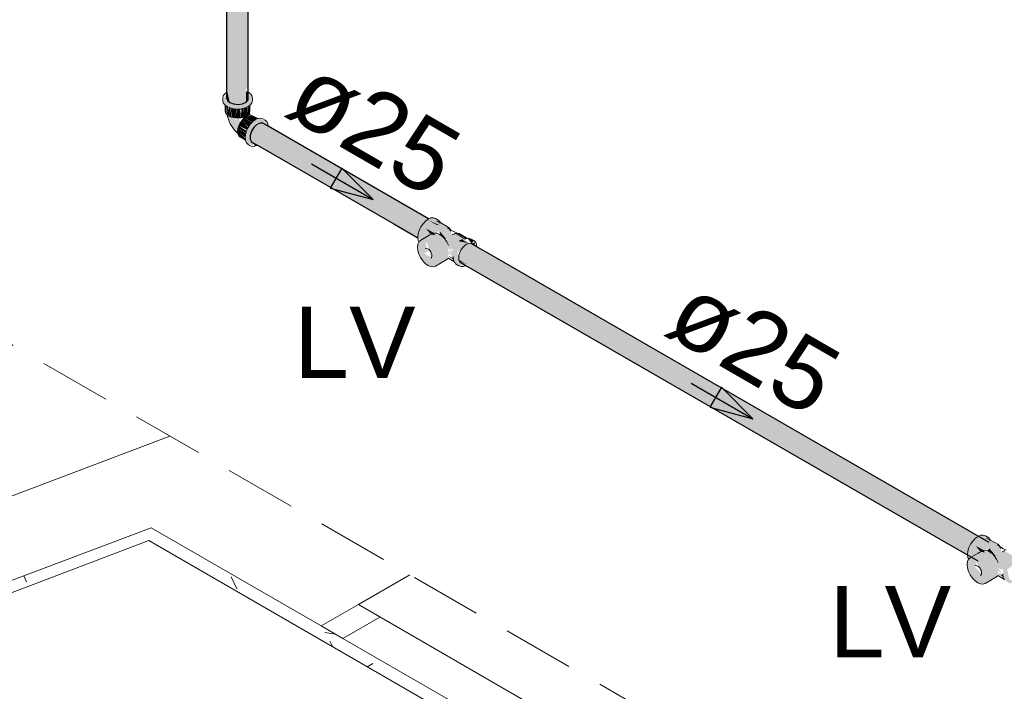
# Model space of a CAD drawing. Header units: millimetres. Extents: x 567 to 934, y -1 to 364.
# Tile 770 of 1056: x 752.15 to 754.91, y 131.52 to 133.41. Entities that reach past the tile are written whole.
import ezdxf

# ---------------------------------------------------------------- set-up
doc = ezdxf.new("R2010")
doc.units = ezdxf.units.MM
doc.header["$MEASUREMENT"] = 0
doc.linetypes.add('JIS_02_2.0', pattern=[0.3, 0.2, -0.1])
doc.linetypes.add('NULL', pattern=[0])
for name, color, linetype, lineweight in [('AF-Condutos', 140, 'Continuous', 25), ('AF-Conexões', 152, 'Continuous', 18), ('AF-Peça de utilização', 152, 'Continuous', 18), ('AF-Sentido conduto', 140, 'Continuous', 30), ('AF-Textos conduto', 7, 'Continuous', 9), ('DI-Área do detalhe', 10, 'JIS_02_2.0', 0), ('Textos', 7, 'Continuous', 9)]:
    doc.layers.add(name, color=color, linetype=linetype, lineweight=lineweight)
doc.layers.add('ARQ FINA', color=8, linetype='Continuous')
doc.styles.add('Arial', font='arial.ttf')

msp = doc.modelspace()

# ---------------------------------------------------------------- hatches: boundary and pattern name
at = {"layer": 'AF-Condutos', "linetype": 'Continuous'}
for points in [[(752.7343, 133.205), (752.7363, 133.2062), (752.7432, 133.1764), (752.7665, 133.1712), (752.7887, 133.1777), (752.7888, 133.2178), (752.7951, 133.2053), (752.7951, 134.7253), (752.7343, 134.6902)], [(752.7364, 133.2066), (752.7363, 133.1825), (752.7432, 133.1764)], [(752.7888, 133.2083), (752.7887, 133.1777), (752.7945, 133.1843), (752.7945, 133.2058)], [(752.8505, 133.1096), (753.3006, 132.8499), (752.8357, 133.1183), (752.8279, 133.119), (752.8104, 133.1068), (752.8, 133.0843), (752.8037, 133.0666), (753.203, 132.836), (753.2704, 132.7974), (752.8253, 133.0591), (753.2698, 132.8027), (753.2707, 132.8027), (752.8578, 133.0498), (753.2717, 132.812), (753.2769, 132.8234), (752.8541, 133.0802), (753.2831, 132.8338), (753.2834, 132.8342), (752.8523, 133.0948), (753.2907, 132.8425), (753.291, 132.8428), (752.851, 133.1052), (753.2975, 132.8479), (753.2976, 132.848)], [(753.3004, 132.85), (752.8505, 133.1096), (753.2971, 132.8483)], [(752.851, 133.1052), (753.2907, 132.843), (753.2975, 132.8479)], [(752.8523, 133.0948), (753.2831, 132.8345), (753.2907, 132.8425)], [(752.8541, 133.0802), (753.2763, 132.8238), (753.2831, 132.8338)], [(752.8243, 133.0596), (753.2689, 132.7983), (753.2707, 132.8022)], [(752.8578, 133.0498), (753.2698, 132.8032), (753.2723, 132.8116)], [(753.2971, 132.8483), (753.3232, 132.833), (753.331, 132.8323)], [(753.4111, 132.7822), (753.3955, 132.7913), (753.3866, 132.7872)], [(754.8247, 131.9438), (754.8248, 131.9439), (753.404, 132.777), (753.3954, 132.769)], [(753.4144, 132.7814), (753.4034, 132.7775), (754.8558, 131.9389), (753.4413, 132.7646), (754.8647, 131.943), (753.4388, 132.77)], [(754.8322, 131.9525), (753.4041, 132.7771), (753.404, 132.777)], [(754.8311, 131.9532), (753.404, 132.777), (754.8243, 131.9442)], [(753.3844, 132.7366), (754.8122, 131.9122), (754.8122, 131.9124), (753.3854, 132.7462)], [(753.3854, 132.7464), (754.8139, 131.9216), (754.8139, 131.9218), (753.3889, 132.7579)], [(754.804, 131.9273), (753.3854, 132.7464), (753.3854, 132.7462)], [(753.3854, 132.7462), (754.8113, 131.9129), (754.8139, 131.9216)], [(753.3944, 132.7694), (753.3883, 132.7584), (754.8181, 131.9329), (754.8182, 131.9331)], [(754.8174, 131.9333), (753.389, 132.758), (753.3889, 132.7579)], [(754.8131, 131.9223), (754.8174, 131.9333), (753.3889, 132.7579)], [(754.8247, 131.9438), (753.3955, 132.7689), (753.3954, 132.7688)], [(754.8237, 131.9444), (753.3954, 132.7688), (754.8176, 131.9334)], [(754.8379, 131.9585), (753.4362, 132.7675), (754.832, 131.9528)], [(753.4645, 132.7551), (754.8725, 131.9423), (753.4641, 132.7555)], [(754.8419, 131.96), (753.4645, 132.7551), (754.8384, 131.9583)], [(753.3855, 132.7359), (753.4101, 132.7216), (754.71, 131.9712)], [(753.3859, 132.7329), (753.4101, 132.7216), (753.3855, 132.7358)], [(753.3911, 132.7274), (754.8405, 131.8906), (753.4154, 132.7185), (753.3872, 132.7317)], [(753.4101, 132.7216), (754.8102, 131.9082), (754.8122, 131.9122)]]:
    msp.add_hatch(color=151, dxfattribs=at).paths.add_polyline_path(points)
at = {"layer": 'AF-Conexões', "linetype": 'Continuous'}
for points in [[(752.7951, 133.2053), (752.7945, 133.1846), (752.7549, 133.1723), (752.7337, 133.1799), (752.7316, 133.1997), (752.7249, 133.1833), (752.7288, 133.17), (752.7541, 133.1588), (752.7757, 133.1588), (752.7997, 133.1691), (752.8065, 133.1889)], [(752.7309, 133.1685), (752.7301, 133.1527), (752.7348, 133.1426), (752.7348, 133.1656)], [(752.7353, 133.1451), (752.7475, 133.1353), (752.7475, 133.1593), (752.7412, 133.1417), (752.7403, 133.1621)], [(752.7356, 133.1467), (752.7391, 133.1623), (752.7354, 133.1651)], [(752.7412, 133.1417), (752.7463, 133.1603), (752.7405, 133.1628)], [(752.7547, 133.1588), (752.7475, 133.1353), (752.7559, 133.1333), (752.7637, 133.1581)], [(752.7482, 133.1377), (752.7547, 133.1587), (752.7476, 133.1604)], [(752.7727, 133.1586), (752.7649, 133.158), (752.7559, 133.1333), (752.7739, 133.1333)], [(752.7811, 133.1601), (752.7739, 133.1333), (752.7823, 133.1353)], [(752.7808, 133.1592), (752.7757, 133.1588), (752.7739, 133.1333)], [(752.7883, 133.1624), (752.7823, 133.1353), (752.7895, 133.1385), (752.7938, 133.1648)], [(752.7881, 133.1618), (752.7823, 133.1604), (752.7823, 133.1353)], [(752.7992, 133.1687), (752.7953, 133.1658), (752.7895, 133.1385), (752.7977, 133.1464)], [(752.7364, 133.1414), (752.7517, 133.1056), (752.765, 133.0928), (752.7725, 133.1197), (752.7685, 133.1329), (752.7593, 133.1282), (752.7481, 133.1351)], [(752.8002, 133.1152), (752.7835, 133.1332), (752.7775, 133.127), (752.7952, 133.1078)], [(752.806, 133.1215), (752.7898, 133.1379), (752.7835, 133.1332)], [(752.8043, 133.1212), (752.7835, 133.1332), (752.8002, 133.1153)], [(752.8496, 133.1166), (752.8431, 133.1259), (752.8229, 133.132), (752.8006, 133.1157), (752.7898, 133.097), (752.7858, 133.0778), (752.7898, 133.063), (752.8092, 133.0555), (752.8, 133.0841), (752.8184, 133.1198), (752.8476, 133.1114)], [(752.8205, 133.131), (752.8072, 133.1396), (752.7898, 133.1379), (752.8097, 133.1264)], [(752.8103, 133.126), (752.7898, 133.1379), (752.8057, 133.1218)], [(752.7866, 133.0844), (752.7661, 133.1031), (752.7652, 133.0953), (752.7859, 133.0783)], [(752.7882, 133.0917), (752.7685, 133.1114), (752.7661, 133.1031)], [(752.7861, 133.0847), (752.7872, 133.0909), (752.7661, 133.1031)], [(752.7911, 133.0997), (752.7945, 133.1068), (752.7775, 133.127), (752.7685, 133.1114)], [(752.7876, 133.0924), (752.7898, 133.097), (752.7685, 133.1114)], [(752.8163, 133.1124), (752.8288, 133.0629), (752.8277, 133.119)], [(752.7661, 133.0884), (752.7858, 133.077), (752.7652, 133.0953)], [(752.7866, 133.0717), (752.7859, 133.0769), (752.7661, 133.0884), (752.7685, 133.083)], [(752.8136, 133.0541), (752.8203, 133.057), (752.8094, 133.0632)]]:
    msp.add_hatch(color=161, dxfattribs=at).paths.add_polyline_path(points)
at = {"layer": 'AF-Peça de utilização', "linetype": 'Continuous'}
for points in [[(753.3306, 132.8412), (753.3202, 132.8514), (753.3071, 132.8526), (753.2849, 132.8364), (753.2742, 132.8179), (753.2703, 132.7987), (753.2782, 132.7897), (753.305, 132.8052), (753.2932, 132.823), (753.3176, 132.8105), (753.3313, 132.816), (753.3522, 132.7917), (753.35, 132.7882), (753.3316, 132.8064), (753.3116, 132.809), (753.2736, 132.7855), (753.2893, 132.7653), (753.2945, 132.7679), (753.2925, 132.7843), (753.296, 132.7823), (753.3083, 132.7416), (753.2893, 132.7526), (753.3032, 132.7629), (753.2893, 132.7653), (753.2732, 132.7852), (753.2703, 132.7787), (753.2703, 132.761), (753.2779, 132.7414), (753.2912, 132.7249), (753.3064, 132.7161), (753.3197, 132.7173), (753.3564, 132.7395), (753.3558, 132.7522), (753.3677, 132.7462), (753.3559, 132.7598), (753.3561, 132.7682), (753.3697, 132.7632), (753.3675, 132.7587), (753.3561, 132.7682), (753.3616, 132.7583), (753.3713, 132.7309), (753.3858, 132.718), (753.405, 132.7194), (753.3871, 132.7297), (753.3812, 132.7561), (753.4009, 132.7747), (753.4173, 132.7817), (753.3734, 132.8083), (753.367, 132.8058), (753.3469, 132.8249), (753.3415, 132.8268), (753.3637, 132.8089), (753.3631, 132.8156), (753.3732, 132.8129)], [(753.2932, 132.823), (753.3052, 132.8074), (753.3179, 132.8041), (753.3165, 132.8102)], [(753.3316, 132.8088), (753.3515, 132.7921), (753.3313, 132.816)], [(753.3735, 132.8084), (753.4006, 132.7931), (753.4049, 132.7937)], [(753.3797, 132.81), (753.3751, 132.809), (753.4036, 132.7944)], [(753.4068, 132.7958), (753.3803, 132.8101), (753.4038, 132.7945)], [(753.3866, 132.8089), (753.3803, 132.8101), (753.4079, 132.7952)], [(753.4272, 132.7897), (753.4098, 132.7955), (753.4218, 132.7803)], [(753.4286, 132.7759), (753.4319, 132.7854), (753.4218, 132.7803)], [(753.3559, 132.7461), (753.3702, 132.7353), (753.3698, 132.7397)], [(754.8722, 131.9512), (754.8618, 131.9614), (754.8486, 131.9626), (754.8264, 131.9464), (754.8157, 131.9279), (754.8118, 131.9087), (754.8198, 131.8997), (754.8465, 131.9152), (754.8347, 131.933), (754.8591, 131.9205), (754.8728, 131.926), (754.8937, 131.9017), (754.8915, 131.8982), (754.8732, 131.9164), (754.8531, 131.919), (754.8151, 131.8955), (754.8308, 131.8753), (754.8361, 131.8779), (754.834, 131.8943), (754.851, 131.854), (754.8308, 131.8753), (754.8148, 131.8952), (754.8118, 131.8887), (754.8118, 131.871), (754.8195, 131.8514), (754.8327, 131.8349), (754.848, 131.8261), (754.8612, 131.8273), (754.8979, 131.8495), (754.8973, 131.8622), (754.9092, 131.8562), (754.8974, 131.8698), (754.9123, 131.866), (754.9128, 131.8409), (754.9273, 131.828), (754.9465, 131.8294), (754.9286, 131.8397), (754.9227, 131.8661), (754.9536, 131.8912), (754.9483, 131.9003), (754.915, 131.9183), (754.9072, 131.9144), (754.9046, 131.9256), (754.9148, 131.9229)], [(754.8347, 131.933), (754.8468, 131.9174), (754.8595, 131.9141), (754.858, 131.9202)], [(754.8728, 131.926), (754.8679, 131.9202), (754.893, 131.9021)], [(754.8974, 131.8561), (754.9117, 131.8453), (754.9113, 131.8497)]]:
    msp.add_hatch(color=161, dxfattribs=at).paths.add_polyline_path(points)

# ---------------------------------------------------------------- linework, layer by layer
at = {"layer": 'AF-Condutos'}
for p, q in [((752.7951, 133.209), (752.7951, 134.4895)), ((752.7343, 134.4466), (752.7343, 133.1898)), ((752.7343, 133.1898), (752.7363, 133.1825)), ((752.7887, 133.1777), (752.7945, 133.1843)), ((752.7945, 133.1843), (752.7951, 133.1916)), ((752.7951, 133.2055), (752.7951, 133.209)), ((752.7951, 133.2053), (752.7951, 133.2055)), ((752.7951, 133.1916), (752.7951, 133.2053)), ((752.7363, 133.1825), (752.7432, 133.1764)), ((752.7432, 133.1764), (752.7539, 133.1724)), ((752.7539, 133.1724), (752.7665, 133.1712)), ((752.7665, 133.1712), (752.7788, 133.1731)), ((752.7788, 133.1731), (752.7887, 133.1777)), ((752.8104, 133.1068), (752.8037, 133.0959)), ((752.8189, 133.1149), (752.8104, 133.1068)), ((752.8279, 133.119), (752.8189, 133.1149)), ((752.8357, 133.1183), (752.8279, 133.119)), ((752.8505, 133.1098), (752.8357, 133.1183)), ((753.3006, 132.8499), (752.8505, 133.1098)), ((752.8037, 133.0959), (752.8, 133.0843)), ((752.8, 133.0843), (752.8, 133.0739)), ((752.8, 133.0739), (752.8037, 133.0666)), ((752.8037, 133.0666), (752.8203, 133.057)), ((752.8203, 133.057), (752.8205, 133.0568)), ((752.8205, 133.0568), (753.203, 132.836)), ((753.203, 132.836), (753.2705, 132.797)), ((753.3955, 132.7913), (753.3866, 132.7872)), ((753.4356, 132.7719), (753.4201, 132.7809)), ((753.4388, 132.7701), (753.4356, 132.7719)), ((753.4641, 132.7555), (753.4388, 132.7701)), ((754.8725, 131.9423), (753.4641, 132.7555)), ((753.3885, 132.7289), (753.3911, 132.7274)), ((753.3911, 132.7274), (753.405, 132.7194)), ((753.405, 132.7194), (753.4079, 132.7177)), ((753.4079, 132.7177), (753.4321, 132.7037)), ((753.4321, 132.7037), (754.7445, 131.946)), ((754.7445, 131.946), (754.8405, 131.8906))]:
    msp.add_line(p, q, dxfattribs=at)
at = {"layer": 'AF-Conexões'}
for p, q in [((752.7247, 133.1951), (752.7232, 133.1889)), ((752.7232, 133.1889), (752.7232, 133.1821)), ((752.7288, 133.2009), (752.7247, 133.1951)), ((752.7308, 133.2024), (752.7288, 133.2009)), ((752.7343, 133.205), (752.7308, 133.2024)), ((752.7963, 133.2044), (752.7951, 133.2053)), ((752.8009, 133.2009), (752.7963, 133.2044)), ((752.8046, 133.1958), (752.8009, 133.2009)), ((752.8051, 133.1951), (752.8046, 133.1958)), ((752.8065, 133.1889), (752.8051, 133.1951)), ((752.8065, 133.1821), (752.8065, 133.1889)), ((752.7232, 133.1821), (752.7247, 133.1758)), ((752.7247, 133.1758), (752.7288, 133.17)), ((752.7288, 133.17), (752.7301, 133.1691)), ((752.7301, 133.1691), (752.7301, 133.1527)), ((752.7301, 133.1691), (752.7354, 133.1651)), ((752.7354, 133.1651), (752.7441, 133.1612)), ((752.7441, 133.1612), (752.7541, 133.1588)), ((752.7541, 133.1588), (752.7649, 133.158)), ((752.7649, 133.158), (752.7757, 133.1588)), ((752.7757, 133.1588), (752.7857, 133.1612)), ((752.7857, 133.1612), (752.7943, 133.1651)), ((752.7943, 133.1651), (752.7997, 133.1691)), ((752.7997, 133.1691), (752.8009, 133.17)), ((752.7997, 133.1527), (752.7997, 133.1691)), ((752.8009, 133.17), (752.8051, 133.1758)), ((752.8051, 133.1758), (752.8065, 133.1821)), ((752.7301, 133.1527), (752.7313, 133.1475)), ((752.7313, 133.1475), (752.7348, 133.1426)), ((752.7348, 133.1426), (752.7364, 133.1414)), ((752.7364, 133.1414), (752.7403, 133.1385)), ((752.7364, 133.1414), (752.737, 133.1372)), ((752.737, 133.1372), (752.7401, 133.1274)), ((752.7403, 133.1385), (752.7475, 133.1353)), ((752.7475, 133.1353), (752.7559, 133.1333)), ((752.7559, 133.1333), (752.7649, 133.1326)), ((752.7649, 133.1326), (752.7739, 133.1333)), ((752.7739, 133.1333), (752.7823, 133.1353)), ((752.7835, 133.1332), (752.7775, 133.127)), ((752.7823, 133.1353), (752.7895, 133.1385)), ((752.7898, 133.1379), (752.7835, 133.1332)), ((752.7895, 133.1385), (752.795, 133.1426)), ((752.7962, 133.1406), (752.7898, 133.1379)), ((752.795, 133.1426), (752.7977, 133.1464)), ((752.8008, 133.141), (752.7962, 133.1406)), ((752.7977, 133.1464), (752.7985, 133.1475)), ((752.7982, 133.1451), (752.7977, 133.1464)), ((752.7989, 133.1435), (752.7982, 133.1451)), ((752.7985, 133.1475), (752.7997, 133.1527)), ((752.7999, 133.1422), (752.7989, 133.1435)), ((752.8008, 133.141), (752.7999, 133.1422)), ((752.8021, 133.1412), (752.8008, 133.141)), ((752.8072, 133.1396), (752.8021, 133.1412)), ((752.8214, 133.1314), (752.8072, 133.1396)), ((752.8153, 133.1288), (752.8077, 133.1232)), ((752.8214, 133.1314), (752.8153, 133.1288)), ((752.8229, 133.132), (752.8214, 133.1314)), ((752.83, 133.1327), (752.8229, 133.132)), ((752.8361, 133.1308), (752.83, 133.1327)), ((752.842, 133.1274), (752.8361, 133.1308)), ((752.7401, 133.1274), (752.7446, 133.1171)), ((752.7446, 133.1171), (752.7517, 133.1056)), ((752.7517, 133.1056), (752.7566, 133.0992)), ((752.7661, 133.1031), (752.7652, 133.0953)), ((752.7685, 133.1114), (752.7661, 133.1031)), ((752.7724, 133.1195), (752.7685, 133.1114)), ((752.7775, 133.127), (752.7724, 133.1195)), ((752.7945, 133.1068), (752.7898, 133.097)), ((752.8006, 133.1157), (752.7945, 133.1068)), ((752.8077, 133.1232), (752.8006, 133.1157)), ((752.8467, 133.1231), (752.842, 133.1274)), ((752.8496, 133.1166), (752.8467, 133.1231)), ((752.8505, 133.1098), (752.8496, 133.1166)), ((752.7566, 133.0992), (752.763, 133.0927)), ((752.763, 133.0927), (752.7658, 133.0904)), ((752.7652, 133.0953), (752.7658, 133.0904)), ((752.7658, 133.0904), (752.7661, 133.0884)), ((752.7661, 133.0884), (752.7685, 133.083)), ((752.7685, 133.083), (752.7724, 133.0793)), ((752.7724, 133.0793), (752.7867, 133.0711)), ((752.7868, 133.0871), (752.7858, 133.0778)), ((752.7858, 133.0778), (752.7867, 133.0711)), ((752.7898, 133.097), (752.7868, 133.0871)), ((752.7867, 133.0711), (752.7868, 133.0695)), ((752.7868, 133.0695), (752.7898, 133.063)), ((752.7898, 133.063), (752.7945, 133.0587)), ((752.7945, 133.0587), (752.8004, 133.0553)), ((752.8004, 133.0553), (752.8065, 133.0534)), ((752.8065, 133.0534), (752.8136, 133.0541)), ((752.8136, 133.0541), (752.8203, 133.057))]:
    msp.add_line(p, q, dxfattribs=at)
at = {"layer": 'AF-Peça de utilização'}
for p, q in [((753.3071, 132.8526), (753.3006, 132.8499)), ((753.3142, 132.8533), (753.3071, 132.8526)), ((753.3202, 132.8514), (753.3142, 132.8533)), ((753.2789, 132.8275), (753.2742, 132.8179)), ((753.2849, 132.8364), (753.2789, 132.8275)), ((753.292, 132.8439), (753.2849, 132.8364)), ((753.2995, 132.8494), (753.292, 132.8439)), ((753.3006, 132.8499), (753.2995, 132.8494)), ((753.3297, 132.8458), (753.3202, 132.8514)), ((753.3306, 132.8412), (753.3235, 132.8439)), ((753.3235, 132.8439), (753.3271, 132.8425)), ((753.3271, 132.8425), (753.3306, 132.8412)), ((753.3322, 132.8422), (753.3297, 132.8458)), ((753.3345, 132.8389), (753.3306, 132.8412)), ((753.3306, 132.8412), (753.333, 132.8378)), ((753.3338, 132.8399), (753.3322, 132.8422)), ((753.3345, 132.8389), (753.3338, 132.8399)), ((753.3348, 132.8388), (753.3345, 132.8389)), ((753.355, 132.8272), (753.3348, 132.8388)), ((753.3598, 132.8234), (753.355, 132.8272)), ((753.2713, 132.808), (753.2703, 132.7987)), ((753.2703, 132.7987), (753.2705, 132.797)), ((753.2742, 132.8179), (753.2713, 132.808)), ((753.2997, 132.8021), (753.2807, 132.7911)), ((753.3045, 132.8049), (753.2997, 132.8021)), ((753.309, 132.8075), (753.3045, 132.8049)), ((753.3116, 132.809), (753.309, 132.8075)), ((753.3175, 132.8104), (753.3116, 132.809)), ((753.3244, 132.8096), (753.3175, 132.8104)), ((753.3316, 132.8064), (753.3244, 132.8096)), ((753.3389, 132.8012), (753.3316, 132.8064)), ((753.3457, 132.7942), (753.3389, 132.8012)), ((753.3595, 132.8216), (753.3539, 132.8249)), ((753.3539, 132.8249), (753.3595, 132.8216)), ((753.3612, 132.8206), (753.3595, 132.8216)), ((753.3595, 132.8216), (753.3631, 132.8156)), ((753.3612, 132.8206), (753.3598, 132.8234)), ((753.3627, 132.8198), (753.3612, 132.8206)), ((753.3694, 132.8159), (753.3627, 132.8198)), ((753.3732, 132.8086), (753.367, 132.8058)), ((753.367, 132.8058), (753.3684, 132.8063)), ((753.3789, 132.8105), (753.3694, 132.8159)), ((753.3745, 132.8089), (753.3732, 132.8086)), ((753.3751, 132.809), (753.3745, 132.8089)), ((753.3797, 132.81), (753.3751, 132.809)), ((753.3797, 132.81), (753.3789, 132.8105)), ((753.3803, 132.8101), (753.3797, 132.81)), ((753.3866, 132.8089), (753.3803, 132.8101)), ((753.4098, 132.7955), (753.3866, 132.8089)), ((753.2703, 132.7787), (753.2693, 132.7704)), ((753.2693, 132.7704), (753.2703, 132.761)), ((753.2732, 132.7852), (753.2703, 132.7787)), ((753.2705, 132.797), (753.2713, 132.7905)), ((753.2713, 132.7905), (753.2736, 132.7855)), ((753.2736, 132.7855), (753.2732, 132.7852)), ((753.2779, 132.7896), (753.2736, 132.7855)), ((753.2807, 132.7911), (753.2779, 132.7896)), ((753.3517, 132.7858), (753.3457, 132.7942)), ((753.3564, 132.7766), (753.3517, 132.7858)), ((753.3957, 132.7692), (753.4009, 132.7747)), ((753.4039, 132.7945), (753.4006, 132.7931)), ((753.4006, 132.7931), (753.4049, 132.7937)), ((753.4009, 132.7747), (753.4065, 132.7788)), ((753.4076, 132.7951), (753.4039, 132.7945)), ((753.4065, 132.7788), (753.4121, 132.7812)), ((753.4086, 132.7953), (753.4076, 132.7951)), ((753.4098, 132.7955), (753.4086, 132.7953)), ((753.4134, 132.796), (753.4098, 132.7955)), ((753.4121, 132.7812), (753.4173, 132.7817)), ((753.4173, 132.7945), (753.4134, 132.796)), ((753.4212, 132.793), (753.4173, 132.7945)), ((753.4173, 132.7817), (753.4201, 132.7809)), ((753.4201, 132.7809), (753.4218, 132.7803)), ((753.4272, 132.7897), (753.4212, 132.793)), ((753.4287, 132.7883), (753.4272, 132.7897)), ((753.4319, 132.7854), (753.4287, 132.7883)), ((753.4348, 132.7789), (753.4319, 132.7854)), ((753.4356, 132.7719), (753.4348, 132.7789)), ((753.2703, 132.761), (753.2732, 132.7511)), ((753.2732, 132.7511), (753.2779, 132.7414)), ((753.291, 132.7669), (753.2933, 132.7676)), ((753.2933, 132.7676), (753.296, 132.7673)), ((753.296, 132.7673), (753.2988, 132.7661)), ((753.2988, 132.7661), (753.3017, 132.764)), ((753.3017, 132.764), (753.3043, 132.7612)), ((753.3043, 132.7612), (753.3066, 132.7579)), ((753.3066, 132.7579), (753.3083, 132.7543)), ((753.3083, 132.7543), (753.3094, 132.7506)), ((753.3094, 132.744), (753.3083, 132.7416)), ((753.3094, 132.7506), (753.3098, 132.7471)), ((753.3098, 132.7471), (753.3094, 132.744)), ((753.3692, 132.7445), (753.3694, 132.7428)), ((753.3694, 132.7428), (753.3695, 132.7414)), ((753.3849, 132.7413), (753.3856, 132.7482)), ((753.3856, 132.7482), (753.3878, 132.7555)), ((753.3878, 132.7555), (753.3912, 132.7627)), ((753.3912, 132.7627), (753.3957, 132.7692)), ((753.2779, 132.7414), (753.284, 132.7324)), ((753.284, 132.7324), (753.2912, 132.7249)), ((753.2912, 132.7249), (753.2988, 132.7193)), ((753.2988, 132.7193), (753.3064, 132.7161)), ((753.3064, 132.7161), (753.3136, 132.7154)), ((753.3083, 132.7416), (753.3066, 132.7399)), ((753.3136, 132.7154), (753.3197, 132.7173)), ((753.3197, 132.7173), (753.3517, 132.7358)), ((753.3517, 132.7358), (753.3564, 132.7395)), ((753.3564, 132.7395), (753.3573, 132.739)), ((753.3573, 132.739), (753.3713, 132.7307)), ((753.3695, 132.7414), (753.3706, 132.7352)), ((753.3706, 132.7352), (753.3713, 132.7309)), ((753.3713, 132.7309), (753.3715, 132.7306)), ((753.3713, 132.7307), (753.3715, 132.7306)), ((753.3715, 132.7306), (753.3738, 132.7273)), ((753.3738, 132.7273), (753.3764, 132.7236)), ((753.3764, 132.7236), (753.3858, 132.718)), ((753.3856, 132.7353), (753.3849, 132.7413)), ((753.3878, 132.7305), (753.3856, 132.7353)), ((753.3858, 132.718), (753.3919, 132.7161)), ((753.3911, 132.7274), (753.3878, 132.7305)), ((753.3912, 132.7273), (753.3911, 132.7274)), ((753.3919, 132.7161), (753.3989, 132.7168)), ((753.3989, 132.7168), (753.405, 132.7194)), ((754.8264, 131.9464), (754.8204, 131.9375)), ((754.8335, 131.9539), (754.8264, 131.9464)), ((754.8411, 131.9594), (754.8335, 131.9539)), ((754.8422, 131.9598), (754.8411, 131.9594)), ((754.8486, 131.9626), (754.8422, 131.9598)), ((754.8557, 131.9633), (754.8486, 131.9626)), ((754.8618, 131.9614), (754.8557, 131.9633)), ((754.8712, 131.9558), (754.8618, 131.9614)), ((754.8722, 131.9512), (754.8651, 131.9539)), ((754.8651, 131.9539), (754.8686, 131.9525)), ((754.8686, 131.9525), (754.8722, 131.9512)), ((754.8738, 131.9522), (754.8712, 131.9558)), ((754.876, 131.9489), (754.8722, 131.9512)), ((754.8722, 131.9512), (754.8745, 131.9478)), ((754.8754, 131.9499), (754.8738, 131.9522)), ((754.876, 131.9489), (754.8754, 131.9499)), ((754.8763, 131.9488), (754.876, 131.9489)), ((754.8965, 131.9372), (754.8763, 131.9488)), ((754.8128, 131.918), (754.8118, 131.9087)), ((754.8157, 131.9279), (754.8128, 131.918)), ((754.8204, 131.9375), (754.8157, 131.9279)), ((754.846, 131.9149), (754.8412, 131.9121)), ((754.8505, 131.9175), (754.846, 131.9149)), ((754.8531, 131.919), (754.8505, 131.9175)), ((754.8591, 131.9204), (754.8531, 131.919)), ((754.8659, 131.9196), (754.8591, 131.9204)), ((754.8732, 131.9164), (754.8659, 131.9196)), ((754.8804, 131.9112), (754.8732, 131.9164)), ((754.901, 131.9316), (754.8954, 131.9349)), ((754.8954, 131.9349), (754.901, 131.9316)), ((754.9014, 131.9334), (754.8965, 131.9372)), ((754.9027, 131.9306), (754.901, 131.9316)), ((754.901, 131.9316), (754.9046, 131.9256)), ((754.9027, 131.9306), (754.9014, 131.9334)), ((754.9042, 131.9298), (754.9027, 131.9306)), ((754.911, 131.9259), (754.9042, 131.9298)), ((754.9147, 131.9186), (754.9085, 131.9158)), ((754.9085, 131.9158), (754.9099, 131.9163)), ((754.9204, 131.9205), (754.911, 131.9259)), ((754.916, 131.9189), (754.9147, 131.9186)), ((754.8118, 131.8887), (754.8108, 131.8804)), ((754.8118, 131.9087), (754.812, 131.907)), ((754.8148, 131.8952), (754.8118, 131.8887)), ((754.812, 131.907), (754.8128, 131.9005)), ((754.8128, 131.9005), (754.8151, 131.8955)), ((754.8151, 131.8955), (754.8148, 131.8952)), ((754.8195, 131.8996), (754.8151, 131.8955)), ((754.8222, 131.9011), (754.8195, 131.8996)), ((754.8412, 131.9121), (754.8222, 131.9011)), ((754.8873, 131.9042), (754.8804, 131.9112)), ((754.8932, 131.8958), (754.8873, 131.9042)), ((754.8979, 131.8866), (754.8932, 131.8958)), ((754.8108, 131.8804), (754.8118, 131.871)), ((754.8118, 131.871), (754.8148, 131.8611)), ((754.8148, 131.8611), (754.8195, 131.8514)), ((754.8326, 131.8769), (754.8348, 131.8776)), ((754.8348, 131.8776), (754.8375, 131.8773)), ((754.8375, 131.8773), (754.8403, 131.8761)), ((754.8403, 131.8761), (754.8432, 131.874)), ((754.8432, 131.874), (754.8458, 131.8712)), ((754.8458, 131.8712), (754.8481, 131.8679)), ((754.8481, 131.8679), (754.8499, 131.8643)), ((754.8499, 131.8643), (754.851, 131.8606)), ((754.851, 131.8606), (754.8513, 131.8571)), ((754.8195, 131.8514), (754.8256, 131.8424)), ((754.8256, 131.8424), (754.8327, 131.8349)), ((754.8327, 131.8349), (754.8403, 131.8293)), ((754.8499, 131.8516), (754.8481, 131.8499)), ((754.851, 131.854), (754.8499, 131.8516)), ((754.8513, 131.8571), (754.851, 131.854)), ((754.8612, 131.8273), (754.8932, 131.8458)), ((754.8932, 131.8458), (754.8979, 131.8495)), ((754.8979, 131.8495), (754.8988, 131.849)), ((754.8988, 131.849), (754.9128, 131.8407)), ((754.9107, 131.8545), (754.9109, 131.8528)), ((754.9109, 131.8528), (754.911, 131.8514)), ((754.911, 131.8514), (754.9121, 131.8452)), ((754.9121, 131.8452), (754.9128, 131.8409)), ((754.9128, 131.8409), (754.913, 131.8406)), ((754.9128, 131.8407), (754.913, 131.8406)), ((754.913, 131.8406), (754.9153, 131.8373)), ((754.8403, 131.8293), (754.848, 131.8261)), ((754.848, 131.8261), (754.8551, 131.8254)), ((754.8551, 131.8254), (754.8612, 131.8273))]:
    msp.add_line(p, q, dxfattribs=at)
at = {"layer": 'AF-Sentido conduto'}
for p, q in [((753.057, 132.9926), (753.0246, 132.9365)), ((753.1454, 132.9042), (753.057, 132.9926)), ((753.0246, 132.9365), (753.1454, 132.9042)), ((754.1216, 132.3779), (754.0893, 132.3219)), ((754.21, 132.2895), (754.1216, 132.3779)), ((754.0893, 132.3219), (754.21, 132.2895))]:
    msp.add_line(p, q, dxfattribs=at)
for points in [[(752.9722, 133.0042), (753.1454, 132.9042)], [(754.0368, 132.3895), (754.21, 132.2895)]]:
    msp.add_lwpolyline(points, dxfattribs=at)
at = {"layer": 'ARQ FINA', "lineweight": 5}
for p, q in [((752.5751, 132.2406), (744.9891, 129.3665)), ((752.5751, 132.2406), (744.9891, 129.3665)), ((748.653, 130.5179), (752.5224, 131.9839)), ((752.5224, 131.9839), (752.9996, 131.7083)), ((751.4074, 131.5276), (752.5159, 131.9476)), ((752.5159, 131.9476), (757.0613, 129.3233)), ((753.2483, 131.8519), (753.1036, 131.7683)), ((752.9996, 131.7083), (753.1036, 131.7683)), ((753.1036, 131.7683), (756.6889, 129.6983)), ((753.1642, 131.7333), (753.0603, 131.6733)), ((753.0603, 131.6733), (752.9996, 131.7083)), ((753.8873, 131.1958), (753.0603, 131.6733))]:
    msp.add_line(p, q, dxfattribs=at)
at = {"layer": 'ARQ FINA', "linetype": 'Continuous', "lineweight": 5}
for p, q in [((752.1657, 131.8487), (752.1733, 131.8323)), ((752.7466, 131.8463), (752.7625, 131.8119)), ((753.0391, 131.6855), (753.0092, 131.6902)), ((753.0235, 131.666), (753.0307, 131.6504)), ((753.1284, 131.594), (753.1444, 131.6032))]:
    msp.add_line(p, q, dxfattribs=at)
at = {"layer": 'DI-Área do detalhe'}
msp.add_lwpolyline([(744.6408, 129.5676), (750.9229, 133.1945), (757.7147, 129.2733), (751.4326, 125.6464), (744.6408, 129.5676)], dxfattribs=at)

# ---------------------------------------------------------------- texts
at = {"layer": 'AF-Textos conduto', "linetype": 'NULL', "char_height": 0.2, "width": 0.962805, "attachment_point": 8, "rotation": 329.9999, "line_spacing_factor": 0.6, "style": 'Arial'}
for insert in [(753.0971, 133.0205), (754.1617, 132.4058)]:
    msp.add_mtext('ø25', dxfattribs=dict(at, insert=insert))
at = {"layer": 'Textos', "linetype": 'NULL', "char_height": 0.2, "width": 0.683537, "attachment_point": 9, "line_spacing_factor": 0.6, "style": 'Arial'}
for insert in [(753.264, 132.4038), (754.7658, 131.6199)]:
    msp.add_mtext('LV', dxfattribs=dict(at, insert=insert))

doc.saveas('drawing.dxf')
